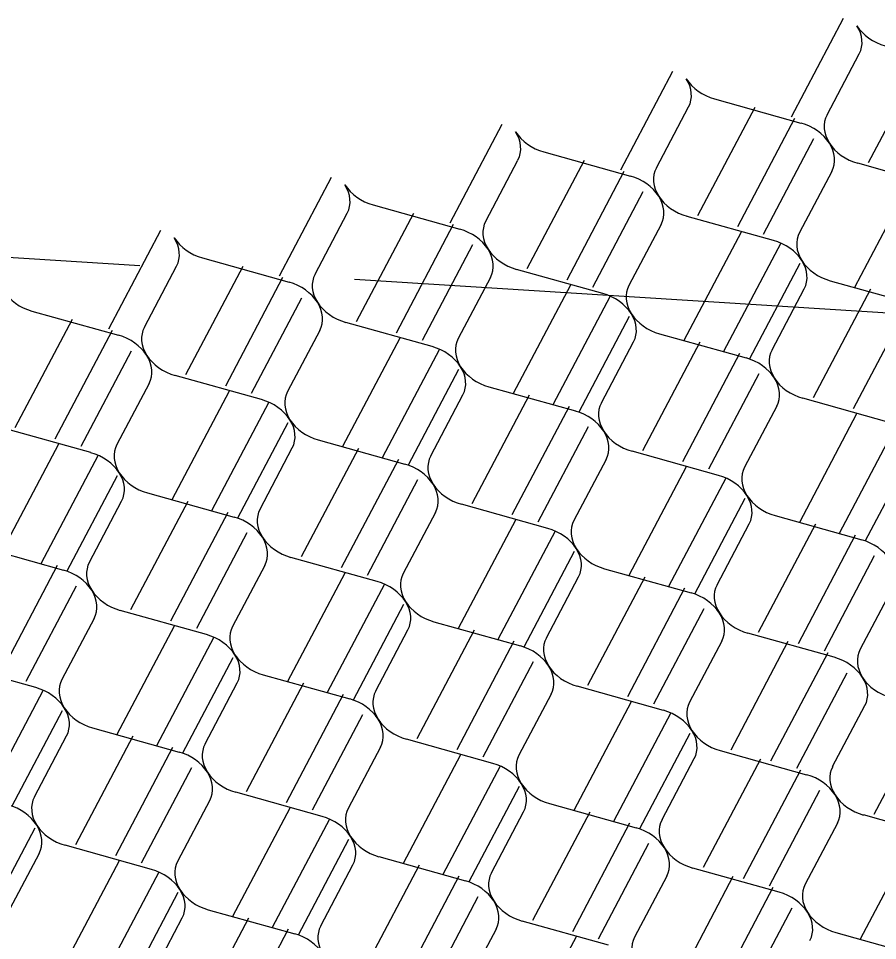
# Model space of a CAD drawing. Extents: x 638850 to 644908, y 297188 to 298900.
# Drawn here: x 639806.43 to 639839.62, y 297928.2 to 297963.82 of the extents above; entities that cross this region are included whole.
import ezdxf

# ---------------------------------------------------------------- set-up
doc = ezdxf.new("R2010")
doc.units = 0
doc.layers.add('1', color=7, linetype='Continuous')
doc.layers.add('2', color=7, linetype='Continuous')

msp = doc.modelspace()

# ---------------------------------------------------------------- linework, layer by layer
at = {"layer": '1'}
for p, q in [((639779.208, 297956.287), (639811.122, 297954.273)), ((639819.407, 297953.75), (639900.942, 297948.605))]:
    msp.add_line(p, q, dxfattribs=at)
at = {"layer": '2'}
for p, q in [((639838.292, 297963.815), (639836.284, 297960.008)), ((639837.669, 297960.089), (639838.915, 297962.446)), ((639841.471, 297962.43), (639839.261, 297958.24)), ((639831.698, 297961.766), (639829.69, 297957.959)), ((639833.325, 297960.709), (639836.664, 297959.777)), ((639831.075, 297958.04), (639832.321, 297960.397)), ((639834.878, 297960.381), (639832.667, 297956.191)), ((639836.418, 297959.954), (639834.206, 297955.761)), ((639825.106, 297959.719), (639823.096, 297955.91)), ((639837.152, 297959.162), (639835.208, 297955.476)), ((639826.731, 297958.66), (639830.071, 297957.728)), ((639824.481, 297955.991), (639825.727, 297958.348)), ((639828.284, 297958.332), (639826.073, 297954.142)), ((639842.195, 297957.289), (639838.856, 297958.221)), ((639818.512, 297957.67), (639816.502, 297953.861)), ((639829.824, 297957.905), (639827.612, 297953.712)), ((639837.852, 297957.909), (639836.605, 297955.552)), ((639840.94, 297957.616), (639838.73, 297953.427)), ((639830.558, 297957.113), (639828.614, 297953.427)), ((639820.138, 297956.611), (639823.477, 297955.679)), ((639817.887, 297953.942), (639819.133, 297956.299)), ((639821.691, 297956.285), (639819.48, 297952.095)), ((639835.601, 297955.24), (639832.262, 297956.172)), ((639811.918, 297955.621), (639809.908, 297951.812)), ((639823.231, 297955.858), (639821.019, 297951.665)), ((639831.259, 297955.862), (639830.012, 297953.503)), ((639834.346, 297955.567), (639832.136, 297951.378)), ((639823.966, 297955.066), (639822.021, 297951.38)), ((639835.887, 297955.14), (639833.675, 297950.948)), ((639813.545, 297954.564), (639816.883, 297953.63)), ((639811.294, 297951.895), (639812.54, 297954.252)), ((639815.096, 297954.235), (639812.886, 297950.046)), ((639829.008, 297953.193), (639825.669, 297954.125)), ((639836.621, 297954.349), (639834.676, 297950.663)), ((639816.636, 297953.808), (639814.425, 297949.616)), ((639824.665, 297953.813), (639823.419, 297951.456)), ((639827.753, 297953.518), (639825.542, 297949.329)), ((639837.796, 297953.685), (639841.133, 297952.754)), ((639829.293, 297953.091), (639827.081, 297948.899)), ((639835.545, 297951.016), (639836.789, 297953.374)), ((639839.348, 297953.357), (639837.137, 297949.167)), ((639817.371, 297953.017), (639815.426, 297949.331)), ((639840.888, 297952.929), (639838.676, 297948.737)), ((639806.951, 297952.515), (639810.29, 297951.583)), ((639808.504, 297952.188), (639806.293, 297947.998)), ((639822.414, 297951.144), (639819.075, 297952.076)), ((639830.027, 297952.3), (639828.082, 297948.614)), ((639810.044, 297951.761), (639807.832, 297947.569)), ((639818.071, 297951.764), (639816.827, 297949.406)), ((639831.202, 297951.636), (639834.541, 297950.704)), ((639821.159, 297951.469), (639818.948, 297947.279)), ((639828.951, 297948.967), (639830.197, 297951.324)), ((639832.754, 297951.308), (639830.543, 297947.118)), ((639810.778, 297950.969), (639808.834, 297947.283)), ((639822.699, 297951.042), (639820.487, 297946.85)), ((639834.294, 297950.88), (639832.082, 297946.688)), ((639823.433, 297950.251), (639821.489, 297946.565)), ((639815.821, 297949.095), (639812.481, 297950.027)), ((639835.029, 297950.089), (639833.084, 297946.403)), ((639811.477, 297949.715), (639810.233, 297947.357)), ((639824.608, 297949.587), (639827.947, 297948.655)), ((639814.565, 297949.42), (639812.354, 297945.23)), ((639822.357, 297946.918), (639823.604, 297949.275)), ((639826.161, 297949.26), (639823.95, 297945.07)), ((639840.071, 297948.216), (639836.732, 297949.148)), ((639816.105, 297948.993), (639813.893, 297944.801)), ((639827.701, 297948.833), (639825.489, 297944.641)), ((639835.728, 297948.836), (639834.482, 297946.479)), ((639838.814, 297948.542), (639836.603, 297944.352)), ((639816.84, 297948.201), (639814.895, 297944.515)), ((639840.354, 297948.115), (639838.142, 297943.923)), ((639809.227, 297947.046), (639805.889, 297947.977)), ((639828.435, 297948.041), (639826.49, 297944.355)), ((639807.971, 297947.371), (639805.76, 297943.181)), ((639818.014, 297947.538), (639821.353, 297946.606)), ((639815.764, 297944.869), (639817.01, 297947.226)), ((639819.567, 297947.211), (639817.356, 297943.021)), ((639833.478, 297946.167), (639830.138, 297947.099)), ((639841.088, 297947.323), (639839.144, 297943.637)), ((639809.511, 297946.944), (639807.299, 297942.752)), ((639821.107, 297946.784), (639818.895, 297942.592)), ((639829.134, 297946.787), (639827.888, 297944.43)), ((639832.222, 297946.492), (639830.011, 297942.302)), ((639810.246, 297946.152), (639808.301, 297942.466)), ((639821.841, 297945.992), (639819.897, 297942.306)), ((639833.762, 297946.065), (639831.55, 297941.873)), ((639811.42, 297945.489), (639814.759, 297944.557)), ((639834.496, 297945.273), (639832.552, 297941.587)), ((639809.17, 297942.82), (639810.416, 297945.177)), ((639812.973, 297945.162), (639810.762, 297940.972)), ((639826.884, 297944.118), (639823.546, 297945.052)), ((639814.513, 297944.735), (639812.301, 297940.543)), ((639822.541, 297944.74), (639821.295, 297942.383)), ((639835.67, 297944.613), (639839.009, 297943.681)), ((639825.628, 297944.443), (639823.417, 297940.253)), ((639833.42, 297941.944), (639834.666, 297944.301)), ((639837.223, 297944.286), (639835.012, 297940.096)), ((639815.248, 297943.943), (639813.303, 297940.257)), ((639827.168, 297944.016), (639824.956, 297939.824)), ((639838.763, 297943.859), (639836.551, 297939.667)), ((639804.827, 297943.442), (639808.165, 297942.508)), ((639827.903, 297943.224), (639825.958, 297939.538)), ((639839.497, 297943.067), (639837.553, 297939.381)), ((639820.291, 297942.071), (639816.952, 297943.003)), ((639807.919, 297942.686), (639805.707, 297938.494)), ((639815.947, 297942.691), (639814.701, 297940.334)), ((639819.035, 297942.396), (639816.825, 297938.206)), ((639829.076, 297942.564), (639832.415, 297941.632)), ((639826.826, 297939.895), (639828.072, 297942.252)), ((639830.629, 297942.237), (639828.418, 297938.047)), ((639808.654, 297941.894), (639806.709, 297938.208)), ((639820.575, 297941.969), (639818.363, 297937.777)), ((639832.169, 297941.81), (639829.957, 297937.618)), ((639840.196, 297941.813), (639838.95, 297939.456)), ((639813.697, 297940.021), (639810.358, 297940.954)), ((639821.31, 297941.177), (639819.365, 297937.491)), ((639832.904, 297941.018), (639830.959, 297937.332)), ((639809.354, 297940.642), (639808.107, 297938.285)), ((639812.441, 297940.347), (639810.231, 297936.157)), ((639822.482, 297940.515), (639825.821, 297939.582)), ((639813.981, 297939.92), (639811.769, 297935.728)), ((639820.232, 297937.846), (639821.478, 297940.203)), ((639824.035, 297940.188), (639821.824, 297935.998)), ((639837.946, 297939.143), (639834.607, 297940.076)), ((639825.575, 297939.761), (639823.363, 297935.569)), ((639833.602, 297939.764), (639832.356, 297937.407)), ((639836.159, 297939.747), (639833.948, 297935.558)), ((639837.699, 297939.32), (639835.487, 297935.128)), ((639807.103, 297937.972), (639803.764, 297938.905)), ((639814.716, 297939.128), (639812.771, 297935.442)), ((639826.31, 297938.969), (639824.365, 297935.283)), ((639815.888, 297938.466), (639819.228, 297937.533)), ((639838.434, 297938.529), (639836.489, 297934.843)), ((639813.638, 297935.797), (639814.884, 297938.154)), ((639817.441, 297938.139), (639815.231, 297933.949)), ((639807.385, 297937.872), (639805.174, 297933.68)), ((639827.009, 297937.715), (639825.762, 297935.358)), ((639831.352, 297937.094), (639828.013, 297938.027)), ((639818.981, 297937.712), (639816.769, 297933.519)), ((639830.096, 297937.42), (639827.886, 297933.23)), ((639808.12, 297937.08), (639806.175, 297933.394)), ((639837.887, 297934.919), (639839.133, 297937.276)), ((639841.693, 297937.26), (639839.482, 297933.07)), ((639819.716, 297936.92), (639817.771, 297933.234)), ((639831.636, 297936.993), (639829.424, 297932.8)), ((639809.294, 297936.417), (639812.634, 297935.484)), ((639807.044, 297933.748), (639808.29, 297936.105)), ((639810.845, 297936.091), (639808.635, 297931.901)), ((639824.758, 297935.045), (639821.419, 297935.978)), ((639832.371, 297936.201), (639830.426, 297932.515)), ((639812.385, 297935.664), (639810.173, 297931.471)), ((639820.415, 297935.666), (639819.168, 297933.309)), ((639823.502, 297935.371), (639821.292, 297931.181)), ((639831.294, 297932.872), (639832.54, 297935.229)), ((639833.544, 297935.541), (639836.883, 297934.606)), ((639813.12, 297934.872), (639811.175, 297931.186)), ((639825.042, 297934.944), (639822.83, 297930.751)), ((639835.099, 297935.211), (639832.888, 297931.021)), ((639836.639, 297934.784), (639834.427, 297930.592)), ((639818.164, 297932.996), (639814.826, 297933.931)), ((639825.777, 297934.152), (639823.832, 297930.466)), ((639837.373, 297933.992), (639835.429, 297930.306)), ((639813.822, 297933.619), (639812.576, 297931.261)), ((639826.95, 297933.492), (639830.29, 297932.559)), ((639816.908, 297933.322), (639814.698, 297929.132)), ((639824.7, 297930.822), (639825.946, 297933.18)), ((639828.503, 297933.165), (639826.293, 297928.975)), ((639818.449, 297932.895), (639816.237, 297928.702)), ((639830.043, 297932.738), (639827.831, 297928.545)), ((639838.073, 297932.74), (639836.826, 297930.382)), ((639842.416, 297932.119), (639839.077, 297933.052)), ((639807.057, 297932.543), (639805.112, 297928.857)), ((639841.16, 297932.445), (639838.95, 297928.255)), ((639819.183, 297932.103), (639817.238, 297928.417)), ((639811.571, 297930.949), (639808.232, 297931.882)), ((639830.778, 297931.946), (639828.833, 297928.26)), ((639807.228, 297931.57), (639805.982, 297929.212)), ((639820.357, 297931.443), (639823.696, 297930.51)), ((639810.314, 297931.276), (639808.103, 297927.086)), ((639818.108, 297928.772), (639819.352, 297931.131)), ((639821.909, 297931.116), (639819.699, 297926.926)), ((639835.822, 297930.07), (639832.483, 297931.003)), ((639811.854, 297930.849), (639809.642, 297926.656)), ((639823.449, 297930.689), (639821.238, 297926.496)), ((639831.479, 297930.69), (639830.233, 297928.333)), ((639834.035, 297930.674), (639831.825, 297926.484)), ((639835.575, 297930.247), (639833.364, 297926.055)), ((639812.588, 297930.057), (639810.644, 297926.371)), ((639824.184, 297929.897), (639822.239, 297926.211)), ((639813.765, 297929.393), (639817.102, 297928.461)), ((639836.31, 297929.455), (639834.365, 297925.769)), ((639811.514, 297926.723), (639812.759, 297929.081)), ((639815.315, 297929.067), (639813.105, 297924.877)), ((639829.228, 297928.021), (639825.889, 297928.954)), ((639816.856, 297928.64), (639814.644, 297924.447)), ((639824.885, 297928.641), (639823.639, 297926.284)), ((639838.014, 297928.515), (639841.353, 297927.582)), ((639827.973, 297928.347), (639825.762, 297924.157))]:
    msp.add_line(p, q, dxfattribs=at)
for centre, start_param, end_param in [((639837.471, 297963.115), 3.045062, 3.936083), ((639840.175, 297963.956), 0.794491, 1.685512), ((639830.877, 297961.067), 3.045062, 3.936083), ((639833.582, 297961.907), 0.794491, 1.685512), ((639839.113, 297959.419), 6.186654, 7.077676), ((639824.284, 297959.018), 3.045062, 3.936083), ((639826.988, 297959.858), 0.794491, 1.685512), ((639836.409, 297958.579), 3.936083, 4.827105), ((639839.113, 297959.419), 0.794491, 1.685512), ((639836.409, 297958.579), 3.045062, 3.936083), ((639832.519, 297957.371), 6.186654, 7.077676), ((639829.815, 297956.53), 3.936083, 4.827105), ((639817.69, 297956.969), 3.045062, 3.936083), ((639820.394, 297957.809), 0.794491, 1.685512), ((639829.815, 297956.53), 3.045062, 3.936083), ((639832.519, 297957.371), 0.794491, 1.685512), ((639825.926, 297955.322), 6.186654, 7.077676), ((639823.221, 297954.481), 3.936083, 4.827105), ((639838.05, 297954.883), 6.186654, 7.077676), ((639811.096, 297954.92), 3.045062, 3.936083), ((639813.801, 297955.761), 0.794491, 1.685512), ((639835.346, 297954.043), 3.936083, 4.827105), ((639825.926, 297955.322), 0.794491, 1.685512), ((639823.221, 297954.481), 3.045062, 3.936083), ((639835.346, 297954.043), 3.045062, 3.936083), ((639838.05, 297954.883), 0.794491, 1.685512), ((639819.332, 297953.273), 6.186654, 7.077676), ((639816.628, 297952.433), 3.936083, 4.827105), ((639831.457, 297952.834), 6.186654, 7.077676), ((639807.207, 297953.712), 0.794491, 1.685512), ((639828.752, 297951.994), 3.936083, 4.827105), ((639819.332, 297953.273), 0.794491, 1.685512), ((639816.628, 297952.433), 3.045062, 3.936083), ((639828.752, 297951.994), 3.045062, 3.936083), ((639831.457, 297952.834), 0.794491, 1.685512), ((639812.738, 297951.224), 6.186654, 7.077676), ((639810.034, 297950.384), 3.936083, 4.827105), ((639824.863, 297950.785), 6.186654, 7.077676), ((639822.159, 297949.945), 3.936083, 4.827105), ((639836.988, 297950.346), 6.186654, 7.077676), ((639810.034, 297950.384), 3.045062, 3.936083), ((639812.738, 297951.224), 0.794491, 1.685512), ((639834.284, 297949.506), 3.936083, 4.827105), ((639822.159, 297949.945), 3.045062, 3.936083), ((639824.863, 297950.785), 0.794491, 1.685512), ((639834.284, 297949.506), 3.045062, 3.936083), ((639836.988, 297950.346), 0.794491, 1.685512), ((639818.27, 297948.737), 6.186654, 7.077676), ((639815.565, 297947.896), 3.936083, 4.827105), ((639830.394, 297948.298), 6.186654, 7.077676), ((639827.69, 297947.457), 3.936083, 4.827105), ((639815.565, 297947.896), 3.045062, 3.936083), ((639818.27, 297948.737), 0.794491, 1.685512), ((639827.69, 297947.457), 3.045062, 3.936083), ((639830.394, 297948.298), 0.794491, 1.685512), ((639811.676, 297946.688), 6.186654, 7.077676), ((639808.972, 297945.847), 3.936083, 4.827105), ((639823.801, 297946.249), 6.186654, 7.077676), ((639808.972, 297945.847), 3.045062, 3.936083), ((639811.676, 297946.688), 0.794491, 1.685512), ((639821.096, 297945.409), 3.936083, 4.827105), ((639835.926, 297945.81), 6.186654, 7.077676), ((639833.221, 297944.97), 3.936083, 4.827105), ((639823.801, 297946.249), 0.794491, 1.685512), ((639821.096, 297945.409), 3.045062, 3.936083), ((639833.221, 297944.97), 3.045062, 3.936083), ((639835.926, 297945.81), 0.794491, 1.685512), ((639817.207, 297944.2), 6.186654, 7.077676), ((639814.503, 297943.36), 3.936083, 4.827105), ((639829.332, 297943.761), 6.186654, 7.077676), ((639814.503, 297943.36), 3.045062, 3.936083), ((639817.207, 297944.2), 0.794491, 1.685512), ((639826.628, 297942.921), 3.936083, 4.827105), ((639838.752, 297942.482), 3.936083, 4.827105), ((639826.628, 297942.921), 3.045062, 3.936083), ((639829.332, 297943.761), 0.794491, 1.685512), ((639810.613, 297942.151), 6.186654, 7.077676), ((639807.909, 297941.311), 3.936083, 4.827105), ((639822.738, 297941.712), 6.186654, 7.077676), ((639820.034, 297940.872), 3.936083, 4.827105), ((639810.613, 297942.151), 0.794491, 1.685512), ((639807.909, 297941.311), 3.045062, 3.936083), ((639834.863, 297941.274), 6.186654, 7.077676), ((639820.034, 297940.872), 3.045062, 3.936083), ((639822.738, 297941.712), 0.794491, 1.685512), ((639832.159, 297940.433), 3.936083, 4.827105), ((639834.863, 297941.274), 0.794491, 1.685512), ((639832.159, 297940.433), 3.045062, 3.936083), ((639816.145, 297939.664), 6.186654, 7.077676), ((639813.44, 297938.823), 3.936083, 4.827105), ((639828.269, 297939.225), 6.186654, 7.077676), ((639825.565, 297938.384), 3.936083, 4.827105), ((639813.44, 297938.823), 3.045062, 3.936083), ((639816.145, 297939.664), 0.794491, 1.685512), ((639837.69, 297937.946), 3.936083, 4.827105), ((639840.394, 297938.786), 6.186654, 7.077676), ((639825.565, 297938.384), 3.045062, 3.936083), ((639828.269, 297939.225), 0.794491, 1.685512), ((639809.551, 297937.615), 6.186654, 7.077676), ((639837.69, 297937.946), 3.045062, 3.936083), ((639840.394, 297938.786), 0.794491, 1.685512), ((639806.847, 297936.775), 3.936083, 4.827105), ((639821.676, 297937.176), 6.186654, 7.077676), ((639818.972, 297936.336), 3.936083, 4.827105), ((639833.801, 297936.737), 6.186654, 7.077676), ((639806.847, 297936.775), 3.045062, 3.936083), ((639809.551, 297937.615), 0.794491, 1.685512), ((639831.096, 297935.897), 3.936083, 4.827105), ((639821.676, 297937.176), 0.794491, 1.685512), ((639818.972, 297936.336), 3.045062, 3.936083), ((639831.096, 297935.897), 3.045062, 3.936083), ((639833.801, 297936.737), 0.794491, 1.685512), ((639815.082, 297935.127), 6.186654, 7.077676), ((639812.378, 297934.287), 3.936083, 4.827105), ((639827.207, 297934.688), 6.186654, 7.077676), ((639824.503, 297933.848), 3.936083, 4.827105), ((639839.332, 297934.249), 6.186654, 7.077676), ((639812.378, 297934.287), 3.045062, 3.936083), ((639815.082, 297935.127), 0.794491, 1.685512), ((639836.628, 297933.409), 3.936083, 4.827105), ((639824.503, 297933.848), 3.045062, 3.936083), ((639827.207, 297934.688), 0.794491, 1.685512), ((639836.628, 297933.409), 3.045062, 3.936083), ((639839.332, 297934.249), 0.794491, 1.685512), ((639808.489, 297933.078), 6.186654, 7.077676), ((639805.784, 297932.238), 3.936083, 4.827105), ((639820.613, 297932.64), 6.186654, 7.077676), ((639817.909, 297931.799), 3.936083, 4.827105), ((639832.738, 297932.201), 6.186654, 7.077676), ((639805.784, 297932.238), 3.045062, 3.936083), ((639808.489, 297933.078), 0.794491, 1.685512), ((639830.034, 297931.36), 3.936083, 4.827105), ((639817.909, 297931.799), 3.045062, 3.936083), ((639820.613, 297932.64), 0.794491, 1.685512), ((639830.034, 297931.36), 3.045062, 3.936083), ((639832.738, 297932.201), 0.794491, 1.685512), ((639811.315, 297929.75), 3.936083, 4.827105), ((639814.02, 297930.591), 6.186654, 7.077676), ((639826.145, 297930.152), 6.186654, 7.077676), ((639823.44, 297929.312), 3.936083, 4.827105), ((639838.269, 297929.713), 6.186654, 7.077676), ((639811.315, 297929.75), 3.045062, 3.936083), ((639814.02, 297930.591), 0.794491, 1.685512), ((639835.565, 297928.873), 3.936083, 4.827105), ((639826.145, 297930.152), 0.794491, 1.685512), ((639823.44, 297929.312), 3.045062, 3.936083), ((639835.565, 297928.873), 3.045062, 3.936083), ((639838.269, 297929.713), 0.794491, 1.685512), ((639816.847, 297927.263), 3.936083, 4.827105), ((639819.551, 297928.103), 6.186654, 7.077676), ((639831.676, 297927.664), 6.186654, 7.077676)]:
    msp.add_ellipse(centre, major_axis=(-1.492, 0.562), ratio=0.764477, start_param=start_param, end_param=end_param, dxfattribs=at)

doc.saveas('drawing.dxf')
